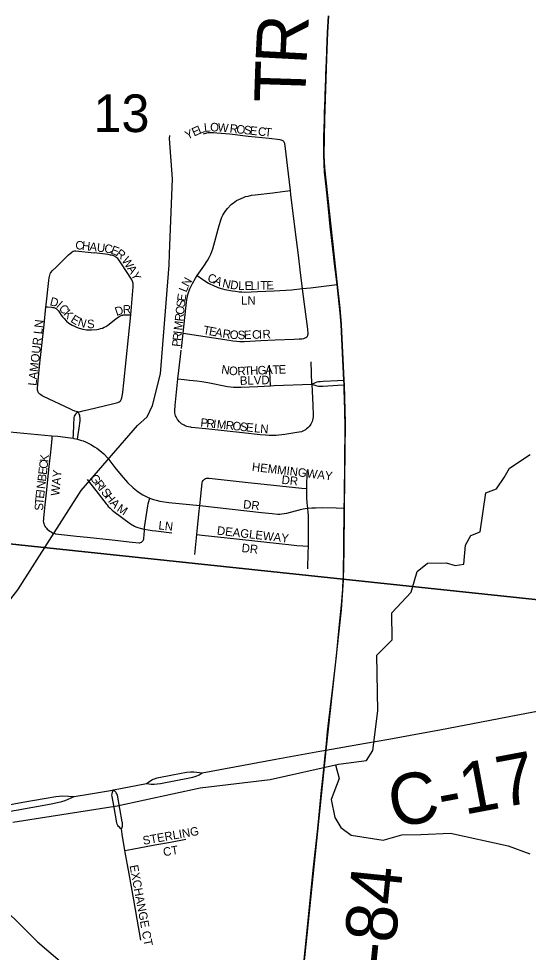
# Model space of a CAD drawing. Extents: x 1410790 to 1770854, y 448063 to 770588.
# Drawn here: x 1548229 to 1551221, y 652297 to 657777 of the extents above; entities that cross this region are included whole.
import ezdxf

# ---------------------------------------------------------------- set-up
doc = ezdxf.new("R2010")
doc.units = 0
for name, color, linetype in [('GM_X_City_Street', 7, 'Continuous'), ('GM_X_City_Street_Text', 7, 'Continuous'), ('GM_X_Corporation', 7, 'Continuous'), ('GM_X_County_Road', 7, 'Continuous'), ('GM_X_County_Road_Text', 7, 'Continuous'), ('GM_X_Minor_River', 7, 'Continuous'), ('GM_X_Section', 7, 'Continuous'), ('GM_X_Section_Text', 7, 'Continuous')]:
    doc.layers.add(name, color=color, linetype=linetype)

msp = doc.modelspace()

# ---------------------------------------------------------------- linework, layer by layer
at = {"layer": 'GM_X_City_Street'}
for points in [[(1549824.6, 656767.9), (1549807.2, 656915.1), (1549795, 657016), (1549791, 657044.5), (1549789.8, 657048.7), (1549787.8, 657052.2), (1549785.5, 657055.5), (1549782.7, 657058.4), (1549779.4, 657060.9), (1549775.8, 657062.7), (1549770.6, 657064.8), (1549764.3, 657066.1), (1549699.4, 657073.7), (1549575.6, 657086.3), (1549467.9, 657098.4), (1549393.2, 657105.6), (1549372.9, 657107.4), (1549357.7, 657107.7), (1549347.5, 657107.4), (1549338.7, 657106.2), (1549317.3, 657100.5), (1549311.4, 657098.3)], [(1549277.6, 656268.6), (1549316.2, 656323.5), (1549337.6, 656356.9), (1549347.9, 656374.4), (1549357.4, 656395.3), (1549369.7, 656426.1), (1549405.4, 656562.9), (1549414.8, 656593.7), (1549422, 656611.2), (1549427.7, 656623.3), (1549440.7, 656645.2), (1549454.5, 656662.8), (1549477.1, 656685.8), (1549497.1, 656701.7), (1549508.6, 656709.6), (1549521.9, 656716.4), (1549548.2, 656728), (1549561.5, 656732.3), (1549575.9, 656736.1), (1549594.8, 656740.3), (1549618.1, 656742.9), (1549721.4, 656754.6), (1549776.8, 656761.7), (1549824.6, 656767.9)], [(1549895.4, 656192.4), (1549885.6, 656270.5), (1549869.3, 656403.9), (1549856.3, 656508), (1549827.2, 656745.7), (1549824.6, 656767.9)], [(1548389.2, 656085.6), (1548390.3, 656097.7), (1548405.9, 656241), (1548408, 656255.2), (1548409.4, 656263.8), (1548411.2, 656270.8), (1548414, 656278.5), (1548416.1, 656282.7), (1548420.3, 656289), (1548425.9, 656296.1), (1548448.7, 656318.8), (1548522.4, 656391.5), (1548530.6, 656398.9), (1548538.6, 656405.3), (1548542.7, 656408.3), (1548548.1, 656411.9), (1548552.7, 656413.3), (1548558.5, 656414), (1548565.2, 656413.4), (1548672.1, 656402.1)], [(1548886.7, 656039.3), (1548893.9, 656109.8), (1548901.5, 656203.4), (1548901.6, 656213.6), (1548900.6, 656222.3), (1548899.8, 656228.2), (1548897.9, 656234.1), (1548895.6, 656240.8), (1548891.5, 656248.1), (1548833.5, 656338.8), (1548816.4, 656362.2), (1548810.4, 656369.3), (1548805.5, 656373.4), (1548800.2, 656377.7), (1548795.5, 656380.3), (1548788.3, 656384.2), (1548781.7, 656386.7), (1548774.8, 656388.6), (1548767.8, 656389.8), (1548753.5, 656391.9), (1548672.1, 656402.1)], [(1549193.9, 655930.5), (1549209.5, 656077.5), (1549216.2, 656129.2), (1549224, 656163.9), (1549233.5, 656191.2), (1549249, 656223.2), (1549267.2, 656253.8), (1549277.6, 656268.6)], [(1549277.6, 656268.6), (1549310.5, 656246.2), (1549315.9, 656242.5), (1549343.9, 656225.3), (1549376.3, 656208.5), (1549389.7, 656202.8), (1549403.9, 656197.5), (1549426, 656191.2), (1549438.7, 656188), (1549483.8, 656179.3), (1549502.7, 656176.7), (1549522.8, 656174.3), (1549539.3, 656173.2), (1549556.3, 656172.6), (1549631.8, 656175.1), (1549729.8, 656180), (1549831, 656185.8), (1549895.4, 656192.4)], [(1549895.4, 656192.4), (1549941.6, 656197.2), (1550052, 656211), (1550098.3, 656216.8)], [(1549924.2, 655913.5), (1549926.2, 655917.1), (1549927.4, 655921.3), (1549927.8, 655927.3), (1549925.7, 655955.5), (1549910.8, 656072.2), (1549897.4, 656176.3), (1549895.4, 656192.4)], [(1548575.8, 655470.2), (1548566.7, 655471.6), (1548558.5, 655474.1), (1548545.1, 655479.5), (1548532.8, 655485.8), (1548375.7, 655559.2), (1548367.2, 655563.5), (1548359.3, 655568.2), (1548354, 655572.4), (1548350.3, 655576.2), (1548346.3, 655581), (1548343.5, 655585.9), (1548340.9, 655591), (1548339.6, 655596.8), (1548338.6, 655601.7), (1548338.6, 655608.8), (1548344.2, 655653.8), (1548353.8, 655755.2), (1548361.4, 655823.6), (1548378.8, 655980.1), (1548389.2, 656085.6)], [(1548389.2, 656085.6), (1548398.4, 656084.9), (1548420.8, 656083.3), (1548429.1, 656082.4), (1548436.1, 656081.4), (1548440.4, 656080), (1548444, 656078.5), (1548448.7, 656075.9), (1548453.7, 656071.8), (1548457.6, 656067.2), (1548462.2, 656061.5), (1548468.4, 656051.8), (1548479.2, 656036.9), (1548487, 656027), (1548496.2, 656016.6), (1548509.6, 656002.4), (1548524.3, 655989.3), (1548533, 655983.3), (1548543.6, 655977.1), (1548555.9, 655971.2), (1548568.7, 655965.7), (1548584.2, 655960.2), (1548606, 655954.8), (1548627.6, 655951.2), (1548643.6, 655950.2), (1548656.3, 655950.4), (1548688.4, 655952.8), (1548700.3, 655954.9), (1548710.1, 655957.5), (1548720.7, 655961.3), (1548730.6, 655965.8), (1548741.1, 655970.9), (1548752.8, 655978.4), (1548798.8, 656015.4), (1548818.5, 656028.4), (1548826.3, 656032.4), (1548834, 656035.9), (1548840.6, 656037.6), (1548845, 656038.5), (1548850.4, 656039.1), (1548856.4, 656039.2), (1548886.7, 656039.3)], [(1548575.8, 655470.2), (1548584.6, 655470.2), (1548592.3, 655471.6), (1548606.3, 655474.6), (1548633.3, 655481.9), (1548788.6, 655517.8), (1548810.7, 655523.9), (1548818.3, 655527.2), (1548825.1, 655531.9), (1548828.1, 655534.9), (1548829.7, 655537.9), (1548832.7, 655544.9), (1548835.3, 655551.9), (1548837.4, 655560.5), (1548839, 655570.3), (1548840.4, 655583.8), (1548846, 655639.9), (1548886.7, 656039.3)], [(1549184.3, 655841.2), (1549193.9, 655930.5)], [(1549193.9, 655930.5), (1549465.2, 655889.1), (1549486.4, 655885.5), (1549508.8, 655883.2), (1549527.8, 655882.6), (1549552.3, 655883), (1549650.1, 655887.4), (1549735.1, 655891.5), (1549846.1, 655896.2), (1549874.7, 655896.9), (1549891.6, 655898.2), (1549902.1, 655899.8), (1549909.9, 655902.7), (1549915.6, 655905.9), (1549920.6, 655909.6), (1549924.2, 655913.5)], [(1549164.3, 655663.6), (1549178.4, 655793.2), (1549182.7, 655831.3)], [(1549706.7, 655622), (1549704.7, 655664.9), (1549701.1, 655742.5)], [(1549950, 655631.8), (1549945.5, 655763)], [(1549950, 655631.8), (1549956.4, 655508.8), (1549958.1, 655449.5), (1549957.5, 655439.1), (1549956.1, 655429.2), (1549954.2, 655420.5), (1549951.7, 655412.6), (1549948.8, 655405), (1549944.4, 655396.9), (1549940.7, 655391.1), (1549934.4, 655382.9), (1549927.1, 655375.2), (1549919.6, 655368.6), (1549912.4, 655363), (1549905, 655359.2), (1549897.5, 655356), (1549889, 655352.8), (1549862.8, 655347.1), (1549791.3, 655336.6), (1549756.9, 655332.4), (1549739.7, 655331.3), (1549720.9, 655330.8), (1549699.4, 655331.2), (1549677.4, 655332.4), (1549646.6, 655334.9), (1549542.3, 655346), (1549327.2, 655369.2), (1549244, 655378.2), (1549239, 655378.7), (1549226.6, 655381), (1549215.9, 655383.8), (1549207, 655386.8), (1549200, 655390.3), (1549185.4, 655399.5), (1549172.6, 655411), (1549161.9, 655424.4), (1549153.4, 655439.4), (1549150.4, 655446.2), (1549148, 655454.2), (1549146, 655465), (1549145.5, 655476.3), (1549147.2, 655506.4), (1549164.3, 655663.6)], [(1549164.3, 655663.6), (1549200.4, 655659.6), (1549232.6, 655655.9), (1549273.9, 655651.8), (1549304.7, 655647.6), (1549338.9, 655640.9), (1549454.4, 655618.9), (1549472.7, 655615.5), (1549489.3, 655613.9), (1549510.6, 655613.9), (1549535.3, 655614.9), (1549633.3, 655618.8), (1549706.7, 655622)], [(1549706.7, 655622), (1549728.2, 655623), (1549950, 655631.8)], [(1549950, 655631.8), (1549971.3, 655641.1), (1549980.6, 655645.1), (1549988.8, 655646.9), (1549999.2, 655648), (1550015.9, 655649.3), (1550100.6, 655653.3), (1550137.8, 655655.1)], [(1549950, 655631.8), (1549973.5, 655623.7), (1549980.3, 655622), (1549988.3, 655620.7), (1549996.8, 655620.2), (1550014, 655620.4), (1550102.7, 655625), (1550139.1, 655626.9)], [(1548549.1, 655314), (1548550, 655336.8), (1548552.1, 655392.6), (1548555.6, 655436.6), (1548557.6, 655443.7), (1548560, 655449.2), (1548563.7, 655456), (1548568.6, 655463.5), (1548575.8, 655470.2)], [(1548573.9, 655309.3), (1548578.4, 655336), (1548584.8, 655374.1), (1548589.2, 655416.7), (1548590.2, 655431.9), (1548588.8, 655441.3), (1548587.2, 655448.8), (1548585.1, 655455.3), (1548581.6, 655462.7), (1548575.8, 655470.2)], [(1547976.1, 655374.5), (1548014.3, 655371), (1548177.3, 655352.8), (1548424.5, 655328.9)], [(1548424.5, 655328.9), (1548423.4, 655313.3), (1548420.5, 655270.6), (1548418.5, 655253), (1548416.2, 655232.2), (1548406.9, 655147.6), (1548390, 654994.5), (1548382.7, 654923.1), (1548377, 654864.1), (1548375.1, 654847.2), (1548374.2, 654837.7), (1548373.7, 654828.3), (1548374.7, 654820.2), (1548376.3, 654813.7), (1548379.6, 654805.8), (1548382.8, 654799.1), (1548387.2, 654792.4), (1548391.6, 654786.4), (1548397.1, 654780.6), (1548404.9, 654773.7), (1548411.6, 654768.6), (1548419.5, 654764), (1548427.9, 654759.6), (1548436.9, 654756.3), (1548445.7, 654753.9), (1548462.1, 654750.5), (1548480.8, 654748.4), (1548568.6, 654739.7), (1548630.6, 654734), (1548777.8, 654717.3), (1548895.2, 654704.2), (1548936.3, 654700.8), (1548940.7, 654701.1), (1548944.8, 654701.9), (1548949.1, 654703.4), (1548952, 654705.4), (1548954.8, 654707.9), (1548957.5, 654711.1), (1548960, 654714.8), (1548962, 654718), (1548963, 654721.7), (1548963.7, 654726.2), (1548964.6, 654733.4), (1548964.9, 654740.6), (1548966.8, 654780.9)], [(1548424.5, 655328.9), (1548458.1, 655325.7), (1548532.7, 655316.5), (1548549.1, 655314)], [(1548549.1, 655314), (1548552.9, 655313.5), (1548573.9, 655309.3)], [(1548573.9, 655309.3), (1548574.6, 655309.1), (1548592.4, 655303.9), (1548608.2, 655298.5), (1548622, 655293), (1548637.7, 655285.6), (1548653.3, 655277.4), (1548674.3, 655264.6), (1548688, 655255.6), (1548706.2, 655242.5), (1548728, 655223.4), (1548752.2, 655197.3), (1548794.5, 655143.3), (1548831.2, 655096.7), (1548868.7, 655054.9), (1548902.1, 655022.9), (1548930.6, 655000), (1548958.6, 654981.9), (1548974, 654973.6), (1548985.8, 654967.5), (1548998.1, 654962.7)], [(1549919.8, 655018.3), (1549922.6, 655124.3)], [(1548631.2, 655071.2), (1548682.6, 655007.9), (1548742.2, 654929.8), (1548747.9, 654922.4), (1548755.3, 654913.9), (1548763.8, 654905.3), (1548770.6, 654899.3), (1548778, 654892.1), (1548788.2, 654883.5), (1548886.2, 654812.2), (1548908.6, 654798.8), (1548917.5, 654794.6), (1548929.5, 654790.4), (1548942.7, 654786.5), (1548964.7, 654781.2), (1548966.8, 654780.9)], [(1549292.3, 654918.5), (1549298.3, 654974.7), (1549304.2, 655035.3), (1549306.4, 655052), (1549309.1, 655059.8), (1549311.7, 655065.6), (1549315.1, 655070.2), (1549320, 655074.2), (1549325.8, 655078.1), (1549331.3, 655079.5), (1549337.1, 655079.8), (1549347.2, 655079.2), (1549399.5, 655074.3), (1549558.8, 655057.2), (1549890.7, 655021.4), (1549919.8, 655018.3)], [(1549926.1, 654903.7), (1549922.9, 654935.8), (1549920.6, 654963.8), (1549919.7, 654989.6), (1549919.8, 655018.3)], [(1548966.8, 654780.9), (1548968.3, 654790.7), (1548987, 654917.7), (1548989.5, 654929.9), (1548992.5, 654942.1), (1548998.1, 654962.7)], [(1548998.1, 654962.7), (1549003.2, 654960.7), (1549019.6, 654955.3), (1549035.4, 654950.9), (1549058.3, 654945.8), (1549110.6, 654937.8), (1549292.3, 654918.5)], [(1549275.3, 654749.2), (1549289.2, 654887.3), (1549292.3, 654918.5)], [(1549292.3, 654918.5), (1549655.1, 654878.7), (1549717, 654872), (1549750.1, 654869.2), (1549761.6, 654869.3), (1549773.5, 654870.4), (1549787.3, 654872.3), (1549803.1, 654875.3), (1549882.6, 654895.7), (1549899.9, 654899.3), (1549911.6, 654901.4), (1549926.1, 654903.7)], [(1549926.1, 654903.7), (1549949.6, 654905.6), (1549971.1, 654906.4), (1550011.4, 654906.9), (1550093.1, 654905.3), (1550140.5, 654904.3)], [(1549929.5, 654680.7), (1549930.1, 654706.9), (1549931.3, 654775.5), (1549930.9, 654840.7), (1549930.4, 654861.8), (1549929.3, 654876.5), (1549926.1, 654903.7)], [(1548966.8, 654780.9), (1548988.6, 654777), (1549012, 654773.3), (1549034.2, 654770.3), (1549127.8, 654759.6)], [(1549263.4, 654631.7), (1549275.3, 654749.2)], [(1549275.3, 654749.2), (1549305.7, 654745.4), (1549508.1, 654723.2), (1549776, 654693.5), (1549813.9, 654689.7), (1549862.7, 654685.4), (1549896.8, 654682.7), (1549929.5, 654680.7)], [(1549926.8, 654547.4), (1549928.6, 654641.5), (1549929.5, 654680.7)], [(1549306.4, 653349.4), (1549738.2, 653431.2), (1549996.4, 653476.7), (1550031.6, 653482.9)], [(1548978.7, 653286.7), (1548990.2, 653295.5), (1549009.8, 653308.3), (1549018.1, 653312.7), (1549025.5, 653315.6), (1549042.1, 653320.5), (1549131.4, 653337.7), (1549214.4, 653353.3), (1549237.4, 653355.7), (1549256.5, 653355.7), (1549275.6, 653354.3), (1549306.4, 653349.4)], [(1548978.7, 653286.7), (1549005.9, 653284.3), (1549024, 653283.8), (1549042.6, 653284.8), (1549062.1, 653286.9), (1549232.6, 653320), (1549250.6, 653324.4), (1549271.7, 653331.3), (1549288.8, 653339.1), (1549306.4, 653349.4)], [(1548784.9, 653250.4), (1548978.7, 653286.7)], [(1548555.5, 653210.4), (1548650.9, 653226.3), (1548779.5, 653249.4), (1548784.9, 653250.4)], [(1548832.2, 653019.7), (1548827.1, 653024.2), (1548820.2, 653031.1), (1548816, 653035.3), (1548812.1, 653040.3), (1548809.9, 653044.5), (1548807.4, 653049.7), (1548805.5, 653055.8), (1548786.7, 653159.4), (1548777.2, 653211.4), (1548776.8, 653219.3), (1548777.8, 653226.8), (1548780.8, 653237.2), (1548784.9, 653250.4)], [(1548832.2, 653019.7), (1548835.7, 653030.8), (1548837.6, 653037.1), (1548838.5, 653044.5), (1548838.5, 653050.3), (1548838.2, 653055.8), (1548837.4, 653062.2), (1548808.9, 653219.8), (1548805.2, 653227.8), (1548802.2, 653232.8), (1548798.7, 653237.2), (1548784.9, 653250.4)], [(1547914.4, 653093.8), (1547937.2, 653106.1), (1547954.8, 653114.4), (1547968.6, 653120.3), (1547987.2, 653127.1), (1548003.3, 653131.1), (1548018.5, 653134.5), (1548254.4, 653177.8), (1548446.3, 653211.8), (1548466.4, 653213.8), (1548487.5, 653214.3), (1548555.5, 653210.4)], [(1547914.4, 653093.8), (1547940.6, 653090.4), (1547952.9, 653089.9), (1547964.6, 653090.4), (1547988.1, 653092.4), (1548017.5, 653096.3), (1548409.8, 653166.7), (1548457.2, 653175.3), (1548481.6, 653181.5), (1548502.6, 653188.8), (1548555.5, 653210.4)], [(1548852.6, 652894.8), (1548843.9, 652942.3), (1548838.9, 652975.6), (1548832.2, 653019.7)], [(1548852.6, 652894.8), (1548896.1, 652902.7), (1549029.3, 652927.2), (1549121.2, 652943.9), (1549211, 652961.2)], [(1548946.1, 652367.9), (1548924.1, 652490.9), (1548904.7, 652604.3), (1548877.9, 652756.6), (1548852.6, 652894.8)]]:
    msp.add_lwpolyline(points, dxfattribs=at)
at = {"layer": 'GM_X_Corporation'}
msp.add_lwpolyline([(1550048.1, 657794.2), (1550042.3, 657695.9), (1550036.6, 657542.7), (1550024.2, 657184.7), (1550020.2, 656974.1), (1550023.5, 656900.7), (1550098.3, 656216.8), (1550113.9, 656078.2), (1550122, 655982.7), (1550137.8, 655655.1), (1550139, 655626.9), (1550144.2, 655476.9), (1550145, 655404.8), (1550140.5, 654904.3), (1550137.3, 654654.7), (1550134.1, 654480.3), (1550121.2, 654306.5), (1550031.6, 653482.9), (1549865.4, 651867.3)], dxfattribs=at)
at = {"layer": 'GM_X_County_Road'}
for points in [[(1550081.6, 656353), (1550076.7, 656393.2), (1550058.5, 656556.3), (1550047.5, 656660.7), (1550033.2, 656791.1), (1550025.1, 656876.1), (1550021.9, 656925.4), (1550020.1, 656977.9), (1550019.9, 657023.9), (1550021.1, 657083), (1550024.2, 657184.7), (1550025.1, 657224), (1550027.9, 657309.2), (1550028.8, 657335.5), (1550030, 657368.3), (1550035, 657499.3), (1550035.8, 657519), (1550038.2, 657594.3), (1550042.3, 657695.9), (1550048, 657794.2)], [(1550098.3, 656216.8), (1550081.6, 656353)], [(1550137.8, 655655.1), (1550132.6, 655773.1), (1550122, 655982.7), (1550116.7, 656051.3), (1550107.3, 656142.5), (1550098.3, 656216.8)], [(1550139.1, 655626.9), (1550137.8, 655655.1)], [(1550140.5, 654904.3), (1550141.3, 654966.9), (1550143.7, 655180.1), (1550145.2, 655380), (1550144.2, 655478.3), (1550140.3, 655599.5), (1550139.1, 655626.9)], [(1550132.7, 654449.9), (1550133.8, 654468.5), (1550135.2, 654517.6), (1550137.7, 654678.2), (1550140.5, 654904.3)], [(1550031.6, 653482.9), (1550035.8, 653522.9), (1550042.5, 653591.4), (1550049.3, 653656.7), (1550077.8, 653884.5), (1550093.8, 654034.4), (1550111, 654204.1), (1550124, 654334.6), (1550131.4, 654426), (1550132.7, 654449.9)], [(1550031.6, 653482.9), (1550265.6, 653523.4), (1550401.1, 653547.7), (1550603.9, 653585.8), (1550700.6, 653603.4), (1550997.1, 653659.7), (1551209.8, 653699.9), (1551451.6, 653745), (1551573.1, 653768.8)], [(1549839.4, 651699.5), (1549856.6, 651804.1), (1549864.5, 651859), (1549875.9, 651963.2), (1549897.2, 652175.4), (1549910.7, 652309.2), (1549958.6, 652779.1), (1549984.7, 653023.7), (1549994.5, 653124.9), (1550006.5, 653249), (1550010.1, 653281.6), (1550015.5, 653333.8), (1550028.2, 653451.2), (1550031.6, 653482.9)]]:
    msp.add_lwpolyline(points, dxfattribs=at)
at = {"layer": 'GM_X_Minor_River'}
for points in [[(1546702.8, 653224.2), (1547218.8, 653343.2), (1547689.4, 653395.5), (1547743.8, 653414.4), (1547786.7, 653465.6), (1547794.1, 653535.5), (1547800.7, 653771.6), (1547828.8, 653881.1), (1547938.3, 654061), (1548223.2, 654425.4), (1548596.3, 655008.3), (1548927.5, 655389.8), (1548982.5, 655440.8), (1549013.7, 655506.2), (1549061.3, 655691.4), (1549111.8, 656331.1), (1549115.1, 656397.1), (1549131.8, 656837.2), (1549114.4, 657073.9), (1549116.7, 657090.4)], [(1548194.4, 653060.8), (1548807.8, 653156.2), (1549295.4, 653262.2), (1549706.1, 653311.8), (1550105.5, 653401.6), (1550271.7, 653422.2), (1550308.9, 653481.4), (1550337.4, 653715.1), (1550331.8, 654041.5), (1550421.5, 654131.7), (1550418.6, 654289.9), (1550532.9, 654411.7), (1550567.3, 654531.1), (1550628.2, 654581.9), (1550738.1, 654583.6), (1550791.8, 654566.5), (1550841.9, 654575.5), (1550852.1, 654687.4), (1550883.1, 654742.8), (1550937.5, 654765.7), (1550972, 654993.2), (1551034.4, 655017.9), (1551079.6, 655083.1), (1551110.7, 655138.5), (1551232.2, 655218.1)], [(1550089.2, 653397.9), (1550109.8, 653317.4), (1550063.4, 653194.3), (1550085.3, 653087.7), (1550120.2, 653028.9), (1550181.2, 652983.6), (1550368.5, 652955.7), (1550479, 652985.5), (1550589, 652989.2), (1550764.9, 652995.6), (1551103.2, 652922.5), (1551230.2, 652873.8)], [(1547762.8, 652929.8), (1548340.5, 652359.1), (1548580.3, 652152)]]:
    msp.add_lwpolyline(points, dxfattribs=at)
at = {"layer": 'GM_X_Section'}
for points in [[(1546839.8, 660237.6), (1552159.4, 659672.9), (1551668.6, 654324.3), (1546323.2, 654890.1)], [(1546323.2, 654890.1), (1551668.6, 654324.3), (1551244.2, 649258.6), (1545893.2, 649807)]]:
    msp.add_lwpolyline(points, close=True, dxfattribs=at)

# ---------------------------------------------------------------- texts
at = {"layer": 'GM_X_City_Street_Text'}
for s, rotation, p in [('O', 0.0437, (1549353, 657115.3)), ('W', 354.7477, (1549395.8, 657115.4)), ('Y', 24.2576, (1549218.7, 657066.8)), ('E', 24.2427, (1549258.8, 657084.9)), ('L', 22.395, (1549290.5, 657099.2)), ('L', 6.0204, (1549319.4, 657111.7)), ('R', 354.1372, (1549465.8, 657108.8)), ('O', 354.1328, (1549505.2, 657104.8)), ('S', 354.1484, (1549549, 657100.3)), ('E', 354.1484, (1549584, 657096.7)), ('C', 354.1372, (1549632.1, 657091.8)), ('T', 354.1426, (1549671.5, 657087.7)), ('C', 353.4533, (1548559.3, 656425.3)), ('H', 353.4344, (1548598.6, 656420.8)), ('A', 353.4281, (1548642.3, 656415.8)), ('U', 353.4466, (1548686, 656410.7)), ('C', 350.7294, (1548729.1, 656405.8)), ('E', 339.1626, (1548765.6, 656400.1)), ('R', 322.7853, (1548795.2, 656389.4)), ('W', 303.6668, (1548831.6, 656358.1)), ('A', 302.9506, (1548863.3, 656310.6)), ('Y', 296.4575, (1548886.5, 656275)), ('N', 61.0197, (1549225.8, 656198.6)), ('C', 341.6649, (1549333.5, 656236.2)), ('A', 334.7744, (1549369.6, 656224.3)), ('N', 348.3374, (1549421.7, 656201.5)), ('D', 352.2356, (1549468.4, 656191.9)), ('L', 357.6678, (1549517.1, 656185.5)), ('E', 1.2878, (1549555.7, 656184.1)), ('L', 1.4509, (1549591.1, 656184.9)), ('I', 1.443, (1549626.3, 656185.8)), ('T', 1.4205, (1549648.3, 656186.3)), ('E', 1.4509, (1549683.5, 656187.2)), ('L', 68.2544, (1549213.5, 656167.4)), ('D', 345.9585, (1548409.1, 656095.4)), ('S', 83.6749, (1549203.7, 656081.1)), ('E', 81.3598, (1549207.5, 656115.6)), ('LN', 0, (1549535, 656098.2)), ('I', 318.7113, (1548446.3, 656087.6)), ('C', 309.4791, (1548461.4, 656074.6)), ('K', 312.4039, (1548488.4, 656042)), ('D', 17.8404, (1548803, 656031.9)), ('R', 3.037, (1548841.5, 656044.8)), ('O', 83.6831, (1549198.9, 656037.4)), ('E', 328.4876, (1548529.8, 655999.7)), ('N', 342.5481, (1548572, 655975.8)), ('R', 83.6732, (1549194.5, 655998)), ('LAMOUR LN', 83.7375, (1548333.2, 655620.3)), ('S', 0.4852, (1548630.8, 655960.1)), ('M', 83.6859, (1549188.7, 655945.5)), ('T', 349.2114, (1549308.7, 655927)), ('E', 349.2114, (1549343.3, 655920.4)), ('A', 349.2114, (1549377.9, 655913.8)), ('R', 83.6918, (1549181.9, 655884.3)), ('I', 83.6936, (1549186.3, 655923.7)), ('R', 351.3843, (1549423.2, 655905.3)), ('O', 355.73, (1549466.4, 655898.9)), ('S', 0.0758, (1549514.5, 655895.4)), ('E', 2.2487, (1549551.7, 655895.5)), ('C', 2.2487, (1549600.1, 655897.4)), ('I', 2.2487, (1549639.7, 655899)), ('R', 2.2487, (1549661.6, 655899.8)), ('P', 83.6749, (1549178.1, 655849.3)), ('N', 351.7092, (1549416.2, 655694.9)), ('A', 2.3148, (1549676.7, 655689.6)), ('T', 2.3153, (1549720.6, 655691.4)), ('E', 2.3153, (1549755.8, 655692.8)), ('O', 352.6658, (1549460.6, 655688.4)), ('R', 3.1526, (1549514.2, 655682.4)), ('T', 2.3234, (1549553.6, 655684.6)), ('H', 2.3148, (1549588.7, 655686)), ('G', 2.3148, (1549632.7, 655687.8)), ('BLVD', 1.5065, (1549527.9, 655627.4)), ('P', 354.1426, (1549294, 655382.5)), ('R', 354.1372, (1549329, 655378.9)), ('I', 354.1328, (1549368.4, 655374.8)), ('M', 354.1252, (1549390.3, 655372.6)), ('R', 354.135, (1549442.8, 655367.2)), ('O', 354.1459, (1549482.2, 655363.1)), ('S', 354.1154, (1549526, 655358.7)), ('E', 354.1339, (1549561, 655355)), ('L', 354.1339, (1549609.2, 655350.1)), ('N', 355.6573, (1549645.6, 655346.4)), ('K', 83.2876, (1548401.9, 655172)), ('E', 83.2917, (1548393.1, 655097.7)), ('C', 83.272, (1548397.3, 655132.6)), ('HEMMINGWAY', 353.2228, (1549596.2, 655123)), ('B', 83.2955, (1548388.5, 655058.4)), ('WAY', 84.802, (1548467.3, 654974.6)), ('G', 308.0897, (1548644.9, 655079.7)), ('DR', 353.9934, (1549770.5, 655047)), ('N', 83.2736, (1548383.4, 655014.6)), ('R', 308.0795, (1548672, 655045)), ('I', 308.059, (1548696.4, 655013.9)), ('E', 83.5934, (1548376.9, 654957.9)), ('I', 83.2978, (1548380.8, 654992.8)), ('S', 308.0904, (1548710, 654996.5)), ('H', 308.0897, (1548731.7, 654968.8)), ('S', 88.6614, (1548372.8, 654888.8)), ('T', 84.583, (1548373.6, 654923.1)), ('A', 312.6268, (1548761.7, 654930.9)), ('M', 326.7983, (1548801.7, 654889.8)), ('DR', 353.9946, (1549544.8, 654902.9)), ('LN', 353.6625, (1549047.7, 654779.6)), ('DEAGLEWAY', 353.5181, (1549390.9, 654748.8)), ('DR', 353.9946, (1549535.9, 654646.6)), ('STERLING', 10.152, (1548961.6, 652927.2)), ('CT', 9.4564, (1549081.2, 652860)), ('EXCHANGE CT', 280.5147, (1548879.9, 652805.1))]:
    msp.add_text(s, height=50, rotation=rotation, dxfattribs=at).set_placement(p)
at = {"layer": 'GM_X_County_Road_Text'}
for s, rotation, p in [('R', 87.0245, (1549918, 657502.9)), ('T', 88.1611, (1549910.9, 657280.2)), ('C-17', 10.6392, (1550429.1, 653025.5)), ('C-84', 84.1878, (1550397.2, 651923.9))]:
    msp.add_text(s, height=300, rotation=rotation, dxfattribs=at).set_placement(p)
at = {"layer": 'GM_X_Section_Text'}
msp.add_text('13', height=221, rotation=0, dxfattribs=at).set_placement((1548668.2, 657111.4))

doc.saveas('drawing.dxf')
